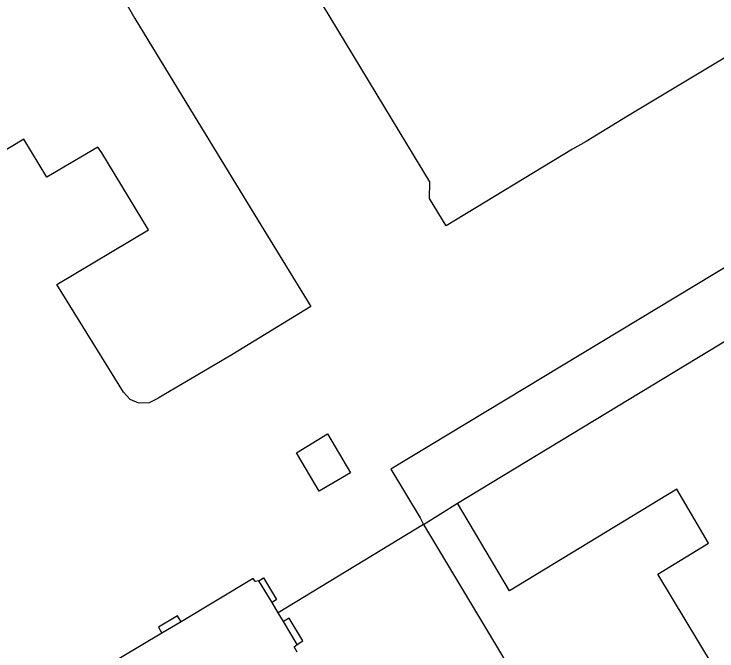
# Model space of a CAD drawing. Extents: x -599770 to -598493, y -1162076 to -1159209.
# Drawn here: x -598713.97 to -598664.62, y -1159649.89 to -1159605.21 of the extents above; entities that cross this region are included whole.
import ezdxf

# ---------------------------------------------------------------- set-up
doc = ezdxf.new("R2010")
doc.units = 0
doc.layers.add('Podklad', color=7, linetype='Continuous')

msp = doc.modelspace()

# ---------------------------------------------------------------- linework, layer by layer
at = {"layer": 'Podklad'}
for points in [[(-598684.79, -1159616.97), (-598697.71, -1159595.64)], [(-598656.62, -1159603.79), (-598670.9, -1159612.38)], [(-598706.22, -1159604.25), (-598705.49, -1159605.51)], [(-598705.49, -1159605.51), (-598701.9, -1159611.4)], [(-598701.9, -1159611.4), (-598697.07, -1159619.31)], [(-598670.9, -1159612.38), (-598673.8, -1159614.14)], [(-598713.29, -1159613.99), (-598716.09, -1159615.68)], [(-598711.67, -1159616.65), (-598713.29, -1159613.99)], [(-598673.8, -1159614.14), (-598674.77, -1159614.69)], [(-598708.1, -1159614.55), (-598711.67, -1159616.65)], [(-598707.81, -1159614.95), (-598708.1, -1159614.55)], [(-598650.1, -1159614.56), (-598687.52, -1159637.13)], [(-598674.77, -1159614.69), (-598683.63, -1159620.06)], [(-598704.53, -1159620.35), (-598707.81, -1159614.95)], [(-598684.81, -1159618.14), (-598684.79, -1159616.97)], [(-598683.63, -1159620.06), (-598684.81, -1159618.14)], [(-598697.07, -1159619.31), (-598693.14, -1159625.72)], [(-598682.83, -1159639.53), (-598650, -1159619.65)], [(-598710.96, -1159624.19), (-598704.53, -1159620.35)], [(-598706.28, -1159631.74), (-598710.96, -1159624.19)], [(-598693.14, -1159625.72), (-598698.69, -1159629.11)], [(-598698.69, -1159629.11), (-598703.86, -1159632.15)], [(-598706.28, -1159631.74), (-598705.84, -1159632.22)], [(-598704.46, -1159632.46), (-598703.86, -1159632.15)], [(-598705.84, -1159632.22), (-598705.24, -1159632.49)], [(-598705.24, -1159632.49), (-598704.46, -1159632.46)], [(-598694.15, -1159635.98), (-598691.96, -1159634.66), (-598690.35, -1159637.4), (-598692.54, -1159638.69), (-598694.15, -1159635.98)], [(-598687.52, -1159637.13), (-598685.46, -1159640.55)], [(-598667.45, -1159638.54), (-598679.19, -1159645.67)], [(-598665.21, -1159642.34), (-598667.45, -1159638.54)], [(-598685.23, -1159641.03), (-598682.83, -1159639.53)], [(-598679.19, -1159645.67), (-598682.83, -1159639.53)], [(-598685.46, -1159640.55), (-598685.23, -1159641.03)], [(-598685.23, -1159641.03), (-598695.43, -1159647.21)], [(-598685.23, -1159641.03), (-598674.11, -1159659.53)], [(-598668.77, -1159644.51), (-598665.21, -1159642.34)], [(-598697.18, -1159644.81), (-598702.25, -1159647.84)], [(-598697.05, -1159645.02), (-598697.18, -1159644.81)], [(-598696.78, -1159644.97), (-598697.05, -1159645.02)], [(-598696.78, -1159644.97), (-598696.45, -1159644.77)], [(-598695.86, -1159646.49), (-598696.78, -1159644.97)], [(-598696.45, -1159644.77), (-598695.54, -1159646.29)], [(-598651.3, -1159673.48), (-598668.77, -1159644.51)], [(-598695.54, -1159646.29), (-598695.86, -1159646.49)], [(-598695.43, -1159647.21), (-598695.86, -1159646.49)], [(-598702.5, -1159647.42), (-598703.84, -1159648.22)], [(-598702.25, -1159647.84), (-598702.5, -1159647.42)], [(-598695.06, -1159647.83), (-598695.43, -1159647.21)], [(-598702.25, -1159647.84), (-598703.59, -1159648.64)], [(-598694.66, -1159647.59), (-598695.06, -1159647.83)], [(-598694.1, -1159649.43), (-598695.06, -1159647.83)], [(-598693.69, -1159649.18), (-598694.66, -1159647.59)], [(-598703.84, -1159648.22), (-598703.59, -1159648.64)], [(-598703.59, -1159648.64), (-598712.29, -1159653.84)], [(-598694.3, -1159649.61), (-598694.1, -1159649.43)], [(-598694.1, -1159649.43), (-598693.69, -1159649.18)], [(-598694.1, -1159649.98), (-598694.3, -1159649.61)]]:
    msp.add_lwpolyline(points, dxfattribs=at)

doc.saveas('drawing.dxf')
